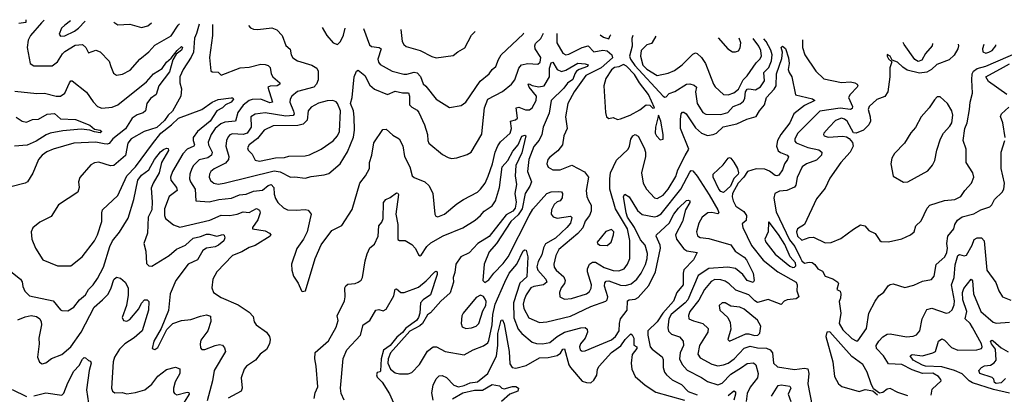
# Model space of a CAD drawing. Extents: x 1552033 to 1694788, y 811965 to 917215.
# Tile 611 of 632: x 1670498 to 1677180, y 912204 to 914743. Entities that reach past the tile are written whole.
import ezdxf

# ---------------------------------------------------------------- set-up
doc = ezdxf.new("R2010")
doc.units = 0

msp = doc.modelspace()

# ---------------------------------------------------------------- linework, layer by layer
at = {"layer": '0CON20XD'}
for points in [[(1670539.5, 914742.8), (1670538.9, 914725), (1670493.2, 914716.8)], [(1670664, 914739.6), (1670647.2, 914722.7), (1670571.5, 914635), (1670556, 914604), (1670548.7, 914555), (1670570, 914445), (1670595, 914430.5), (1670719.1, 914430.9), (1670755, 914457.5), (1670788.3, 914511.7), (1670805, 914528.1), (1670875, 914570.9), (1670925, 914575.6), (1670946.2, 914555), (1670965, 914517.5), (1671015, 914536), (1671045, 914524), (1671105, 914461.2), (1671117.1, 914425), (1671135, 914380), (1671155, 914367.5), (1671195, 914373.3), (1671248.2, 914401.8), (1671314.2, 914475.8), (1671375.3, 914524.7), (1671415, 914570), (1671525, 914633.5), (1671573.4, 914706.6), (1671581.8, 914715.7)], [(1670843, 914734.9), (1670803.6, 914705), (1670782.9, 914685), (1670766.9, 914645), (1670775, 914630.6), (1670805, 914632.5), (1670870.9, 914665), (1670898.2, 914685), (1670942, 914732.3)], [(1671136.4, 914727.3), (1671165, 914708.6), (1671245, 914713.3), (1671325, 914690), (1671368.1, 914701.9), (1671393.1, 914720.6)], [(1671715.7, 914712.2), (1671698.6, 914648.6), (1671685, 914616.7), (1671676.8, 914523.2), (1671661.4, 914488.6), (1671606.8, 914405), (1671584.7, 914355), (1671585.3, 914315.3), (1671596, 914275), (1671591.2, 914225), (1671535, 914123.8), (1671505, 914095.4), (1671480.5, 914059.5), (1671428.8, 914011.2), (1671343.9, 913986.1), (1671253.8, 913935), (1671232.5, 913905), (1671216.7, 913823.3), (1671135.9, 913754.1), (1671115, 913752.2), (1671035, 913778.1), (1671005, 913773.1), (1670981.4, 913758.6), (1670905.8, 913674.2), (1670898, 913645), (1670902, 913605), (1670892, 913575), (1670762.1, 913487.9), (1670711.5, 913408.5), (1670635, 913370.6), (1670587.6, 913332.4), (1670575.8, 913305), (1670580, 913255), (1670604.4, 913195), (1670655, 913115.8), (1670755, 913075.5), (1670846.2, 913075), (1670921.4, 913135), (1671005, 913243.1), (1671026.1, 913285), (1671056.4, 913375), (1671055.5, 913435), (1671060.6, 913455), (1671165, 913550.6), (1671225.9, 913685), (1671284.6, 913745), (1671399.3, 913900.7), (1671455, 913974.5), (1671528.8, 914031.2), (1671575, 914075.5), (1671735, 914134.7), (1671805, 914184.7), (1671845, 914202.4), (1671934.3, 914214.3), (1671945, 914213.8), (1671950, 914205), (1671934.2, 914185), (1671894.3, 914165.7), (1671875, 914144.6), (1671835, 914126), (1671791.5, 914055), (1671704.7, 913985), (1671675.9, 913945), (1671674.2, 913925), (1671683.9, 913895), (1671680, 913885), (1671633.8, 913866.2), (1671605, 913832.9), (1671535.2, 913714.8), (1671520.4, 913675), (1671524, 913655), (1671563.2, 913605), (1671567.1, 913585), (1671512.1, 913545), (1671481.8, 913461.8), (1671480, 913415), (1671486.5, 913395), (1671542.6, 913352.6), (1671585, 913337.9), (1671788.8, 913385), (1671865, 913417.7), (1671925, 913416.5), (1671974.8, 913425.2), (1672015, 913440.3), (1672055, 913436.8), (1672105, 913462.9), (1672125, 913451.2), (1672129.1, 913435), (1672114, 913386), (1672077.8, 913335), (1672078, 913325), (1672165, 913312.5), (1672194.4, 913295), (1672201.4, 913285), (1672197.5, 913275), (1672095, 913212.7), (1672055, 913199.6), (1672005, 913170.4), (1671943.3, 913145), (1671836, 913035), (1671808, 912985), (1671802.5, 912925), (1671814, 912895), (1671865, 912860.6), (1671980, 912810), (1672055, 912760), (1672081.5, 912731.5), (1672090, 912695), (1672101.9, 912675), (1672172.5, 912625), (1672193.1, 912595), (1672198.9, 912575), (1672192.2, 912545), (1672172.8, 912507.2), (1672130, 912475), (1672097.5, 912435), (1672036.2, 912393.8), (1672022.2, 912375), (1672001.8, 912315), (1672006.7, 912245), (1672001.4, 912225), (1671911.9, 912178.1)], [(1671807.5, 914709.8), (1671805.8, 914705), (1671806.5, 914635), (1671786.1, 914486.1), (1671795, 914396.7), (1671805, 914390.6), (1671845, 914388), (1671865, 914366.2), (1671995, 914416.5), (1672055, 914420.9), (1672135, 914442), (1672165, 914440), (1672185, 914431.8), (1672198.1, 914418.1), (1672204.5, 914375), (1672215.5, 914355), (1672264.2, 914315), (1672264.2, 914305), (1672246.2, 914295), (1672197.3, 914292.7), (1672182.9, 914285), (1672214.5, 914185), (1672195, 914179.1), (1672135, 914204.1), (1672075, 914201.4), (1672055, 914194.2), (1672015, 914163.1), (1671977.8, 914115), (1671962.9, 914055), (1671890.5, 914049.5), (1671863.6, 914036.4), (1671824.7, 914005), (1671796.8, 913965), (1671778, 913912), (1671778.6, 913895), (1671803.2, 913845), (1671799.7, 913825), (1671775, 913806.5), (1671715, 913792.2), (1671678.2, 913755), (1671666.6, 913735), (1671652.9, 913695), (1671651.3, 913665), (1671656.7, 913645), (1671689.3, 913595), (1671692.5, 913515), (1671785, 913508.6), (1671850, 913525), (1671935, 913532.6), (1671990.8, 913555), (1672035, 913560), (1672085, 913580), (1672145, 913587.4), (1672185, 913619.8), (1672205, 913625.6), (1672223.1, 913605), (1672225, 913560), (1672235, 913530.8), (1672250.6, 913505), (1672287.4, 913467.4), (1672315, 913454.4), (1672375, 913451.4), (1672435, 913457.1), (1672455, 913451.2), (1672476.7, 913425), (1672466.7, 913386.7), (1672450, 913305), (1672424.1, 913255.9), (1672378.3, 913191.7), (1672342, 913085), (1672344, 913045), (1672355.8, 913005.8), (1672387.7, 912957.7), (1672410, 912905), (1672415, 912900), (1672437.5, 912905), (1672502.2, 913125), (1672543.8, 913216.2), (1672616.1, 913313.9), (1672685, 913348.8), (1672755, 913456.7), (1672806, 913635), (1672845.8, 913684.2), (1672872, 913735), (1672872.5, 913775), (1672888.6, 913825), (1672900.8, 913909.2), (1672962.1, 913997.9), (1672985, 914000), (1673030.9, 913960.9), (1673072.9, 913935), (1673097.3, 913887.3), (1673109.6, 913815), (1673144.6, 913745), (1673161.9, 913685), (1673175, 913674.4), (1673248, 913645), (1673276.7, 913616.7), (1673301.5, 913565), (1673314.3, 913424.3), (1673321.5, 913411.5), (1673335, 913407.1), (1673382, 913425), (1673465.5, 913494.5), (1673510, 913525), (1673604.3, 913575), (1673625.4, 913595), (1673656.2, 913635), (1673677.8, 913682.2), (1673706.7, 913765), (1673724.4, 913844.4), (1673742.7, 913887.3), (1673760.5, 913915), (1673825.9, 913975), (1673834.7, 914005), (1673828.6, 914055), (1673863.4, 914063.4), (1673875.3, 914075), (1673867.5, 914145), (1673885, 914149.2), (1673931.3, 914131.3), (1673957.5, 914132.5), (1673974.8, 914145.2), (1674003.9, 914195), (1674004.3, 914225), (1673955.3, 914285), (1673948.1, 914305), (1673955, 914309.2), (1673976.4, 914296.4), (1674021.3, 914288.7), (1674056.2, 914295), (1674092.6, 914355), (1674094.2, 914415), (1674105, 914450), (1674115, 914455.6), (1674145, 914405.3), (1674175, 914391.8), (1674205, 914400.5), (1674285, 914447.7), (1674335, 914444.2), (1674356.8, 914436.8), (1674352.3, 914425), (1674295, 914405.6), (1674276.6, 914393.4), (1674264.4, 914375.6), (1674252.5, 914337.5), (1674215, 914311.8), (1674191.8, 914278.2), (1674104.6, 914195), (1674091.3, 914108.7), (1674050.2, 914015), (1674040.3, 913965), (1674022.9, 913927.1), (1673986.3, 913883.7), (1673952.7, 913795), (1673943.8, 913715), (1673970.9, 913645), (1673959.2, 913615), (1673927.2, 913565), (1673908.7, 913461.3), (1673880.7, 913419.3), (1673831.4, 913375), (1673733.3, 913226.7), (1673685, 913168.9), (1673650, 913085), (1673640, 912975), (1673655, 912962.5), (1673681.2, 912978.8), (1673715, 913024.2), (1673779.9, 913090.1), (1673811.9, 913135), (1673955, 913415.5), (1673980.1, 913459.9), (1674075, 913564.1), (1674105, 913577.3), (1674155, 913579.5), (1674175.3, 913575.3), (1674182.2, 913565), (1674178.5, 913535), (1674165.3, 913514.7), (1674145, 913507.8), (1674125, 913490.7), (1674106.2, 913455), (1674104.1, 913424.1), (1674117.6, 913407.6), (1674145, 913396.8), (1674235, 913410.5), (1674245, 913402.5), (1674235.4, 913365), (1674210.3, 913335), (1674135, 913263.2), (1674066.9, 913223.1), (1674052.7, 913197.3), (1674041.5, 913148.5), (1674015.7, 913105), (1674008.2, 913068.2), (1674013.8, 913045), (1674067.6, 912985), (1674075.3, 912965), (1674053.1, 912946.9), (1673987.1, 912935), (1673967.7, 912925), (1673935, 912878.9), (1673920.5, 912845), (1673915.6, 912815), (1673920, 912785), (1673953.3, 912723.3), (1674025, 912690.3), (1674074.7, 912695.3), (1674235, 912734.7), (1674375, 912798.8), (1674474.6, 912835.4), (1674484.6, 912845.4), (1674488.9, 912865), (1674467.4, 912937.4), (1674469.5, 912960.5), (1674478.8, 912971.2), (1674495, 912972.6), (1674575, 912943), (1674609.3, 912940.7), (1674647.6, 912952.4), (1674686.7, 912985), (1674716.5, 913025), (1674745.2, 913084.8), (1674756.8, 913125), (1674757.9, 913157.9), (1674741.8, 913215), (1674711.2, 913251.2), (1674670.9, 913335), (1674623.5, 913405), (1674613.1, 913435), (1674594.5, 913545), (1674605, 913560), (1674635, 913541.9), (1674690.1, 913450.1), (1674721.6, 913421.6), (1674805, 913407.4), (1674825, 913410.7), (1674851.9, 913428.1), (1674984.9, 913595.1), (1675045, 913710), (1675055, 913720.4), (1675065, 913718.3), (1675095, 913683.5), (1675176.4, 913555), (1675235.5, 913455), (1675241.4, 913435), (1675235, 913427.8), (1675195, 913436.4), (1675168, 913435), (1675128.5, 913405), (1675107.9, 913365), (1675091.5, 913305), (1675097.9, 913277.9), (1675115, 913267.7), (1675175, 913258.9), (1675325, 913217.3), (1675354.4, 913174.4), (1675415, 913132.5), (1675429.8, 913115), (1675475.3, 913024.7), (1675482.5, 912975), (1675475, 912962.5), (1675435, 912974.7), (1675406.5, 913016.5), (1675355, 913056.2), (1675304.7, 913065.3), (1675175, 913057.6), (1675101.4, 913008.6), (1675031.7, 912845), (1675015, 912824.8), (1674918.3, 912745), (1674903.8, 912715), (1674896, 912655), (1674901.2, 912631.2), (1674921.8, 912611.8), (1674975, 912594.6), (1675001.5, 912565), (1675002.8, 912535), (1674980.2, 912485), (1674976.6, 912445), (1674994.7, 912405), (1675028.4, 912368.4), (1675125, 912318.2), (1675165, 912290.7), (1675235, 912267.6), (1675265, 912279.1), (1675325, 912341.6), (1675396.1, 912385), (1675435, 912412.5), (1675478.3, 912418.3), (1675493.4, 912403.4), (1675508.7, 912345), (1675505, 912315.8), (1675455, 912252.9), (1675435, 912209.2), (1675428.9, 912155)], [(1672051.2, 914703.5), (1672065, 914686.7), (1672085, 914678), (1672115, 914675.8), (1672208.7, 914688.7), (1672244, 914675), (1672280, 914635), (1672305, 914567.5), (1672334.2, 914544.2), (1672340, 914505), (1672350.6, 914485), (1672384.3, 914465), (1672481.2, 914435), (1672514.6, 914414.6), (1672523, 914393), (1672523.8, 914336.2), (1672513.3, 914306.7), (1672494.2, 914285), (1672384.4, 914255.6), (1672343.8, 914225), (1672333.1, 914205), (1672332, 914185), (1672357.2, 914122.8), (1672360, 914105), (1672355, 914094.6), (1672305, 914089.5), (1672165, 914110.8), (1672095, 914102.5), (1672065.8, 914084.2), (1672068, 914015), (1672041.1, 913975), (1672015, 913964.8), (1671941.7, 913968.3), (1671925, 913962), (1671911.7, 913948.3), (1671901.6, 913925), (1671897.2, 913885), (1671917.5, 913815), (1671916.1, 913795), (1671895, 913769.7), (1671817.5, 913732.5), (1671795.3, 913714.7), (1671785.5, 913695), (1671784.6, 913675), (1671793.8, 913653.8), (1671815, 913634.6), (1671845, 913629.1), (1671885, 913634.8), (1672225, 913719.3), (1672265, 913711.9), (1672335, 913675.4), (1672365, 913678.2), (1672435, 913668.5), (1672475, 913681.2), (1672565, 913691.2), (1672595, 913700.5), (1672673.1, 913766.9), (1672723.3, 913846.7), (1672763, 913947), (1672770, 913995), (1672768.1, 914081.9), (1672764.1, 914125), (1672742.5, 914175), (1672753.3, 914215), (1672768.8, 914355), (1672784.3, 914395), (1672795, 914400), (1672840.4, 914365), (1672875, 914299.6), (1672905, 914272.5), (1672995, 914235.4), (1673045, 914258.8), (1673095, 914248.1), (1673137.1, 914247.1), (1673143.1, 914225), (1673142.7, 914165), (1673159.1, 914149.1), (1673195, 914130), (1673207.5, 914115), (1673245, 914030), (1673265.6, 913965), (1673266.9, 913925), (1673275, 913906.2), (1673368.3, 913828.3), (1673405, 913809.2), (1673427.3, 913802.7), (1673465, 913805.8), (1673535, 913828.6), (1673562, 913845), (1673635, 913966), (1673639.1, 914015), (1673652.6, 914145), (1673675.3, 914204.7), (1673775, 914256.2), (1673835, 914305.5), (1673857.8, 914335), (1673886.3, 914413.7), (1673903.7, 914436.4), (1673946.4, 914446.4), (1674015, 914441.2), (1674030.7, 914455), (1674035, 914485.7), (1673997.1, 914545), (1673993.8, 914565), (1673999.2, 914580.8), (1674034.5, 914615.5), (1674052.9, 914651.4)], [(1672551, 914690.5), (1672582.5, 914635), (1672626.2, 914585), (1672655, 914575.8), (1672675, 914596), (1672695, 914637.5), (1672707.1, 914686.4)], [(1672831.4, 914683.2), (1672872.4, 914572.4), (1672885, 914561.8), (1672936.7, 914555), (1672950.5, 914545), (1672929.2, 914475), (1672933.5, 914455), (1672945, 914440), (1673025, 914393.5), (1673104, 914374), (1673125, 914373.9), (1673175, 914387.6), (1673195, 914382.9), (1673218.5, 914358.5), (1673235, 914308.1), (1673255, 914292.2), (1673324.3, 914205), (1673415, 914148), (1673495, 914162.5), (1673525, 914184.3), (1673623.4, 914326.6), (1673682.9, 914375), (1673704.6, 914405.4), (1673728.6, 914425), (1673747.8, 914472.2), (1673765.5, 914505), (1673915, 914644.4), (1673920.3, 914654.8)], [(1673085.3, 914676.6), (1673093.6, 914595), (1673104.7, 914574.7), (1673121.7, 914561.7), (1673214.7, 914534.7), (1673295, 914493.3), (1673325, 914485.5), (1673440.5, 914499.5), (1673471.2, 914525), (1673518.3, 914551.7), (1673565, 914638.8), (1673588.8, 914663.5)], [(1674142.5, 914649.1), (1674144.1, 914585), (1674185, 914515.5), (1674205, 914505.6), (1674225, 914509.1), (1674314.6, 914554.6), (1674355, 914566.2), (1674395, 914526), (1674454.5, 914535.5), (1674485, 914531.5), (1674515.9, 914505), (1674520.1, 914485), (1674445, 914416.4), (1674340.8, 914365), (1674261.1, 914255), (1674217.3, 914175), (1674202, 914085), (1674214, 914005), (1674190.4, 913955), (1674181.1, 913895), (1674150.5, 913855), (1674095, 913812.2), (1674082.9, 913795), (1674074.6, 913765), (1674085, 913744.5), (1674115, 913725.3), (1674165, 913725.9), (1674245, 913756.7), (1674331.5, 913711.5), (1674358.6, 913675), (1674342.5, 913585), (1674347.5, 913545), (1674358.5, 913518.5), (1674376.2, 913485), (1674375.3, 913445), (1674364.4, 913415.6), (1674335, 913377.1), (1674318.5, 913331.5), (1674285, 913294.2), (1674155.9, 913185), (1674135.3, 913145), (1674121.8, 913085), (1674126, 913065), (1674138.8, 913045), (1674190.2, 913000.2), (1674199.5, 912975), (1674195.2, 912954.8), (1674172.5, 912925), (1674160.6, 912895), (1674163.3, 912865), (1674195, 912849.5), (1674242.3, 912852.3), (1674345, 912886), (1674365, 912901.5), (1674376.8, 912923.2), (1674378.9, 912945), (1674351.2, 913035), (1674350.3, 913055), (1674363.9, 913085), (1674385, 913098.8), (1674405, 913099.7), (1674464.2, 913064.2), (1674525, 913042.2), (1674565, 913039.7), (1674600, 913055), (1674623.8, 913085), (1674637.7, 913125), (1674637.5, 913247.5), (1674622.7, 913325), (1674541, 913461), (1674503.8, 913595), (1674502.2, 913665), (1674508.2, 913705), (1674549.2, 913790.8), (1674626.9, 913865), (1674636.5, 913885), (1674645, 913932.5), (1674657.8, 913955), (1674675, 913965.6), (1674695, 913953.3), (1674736.5, 913875), (1674744, 913845), (1674745.2, 913814.8), (1674718.8, 913705), (1674728.1, 913635), (1674750.8, 913595), (1674805, 913536.7), (1674825, 913530), (1674865, 913553.5), (1674897.8, 913595), (1674950.7, 913679.3), (1674965, 913725.5), (1675015, 913823.5), (1675039.2, 913865), (1674982.2, 914005), (1674982.8, 914067.2), (1674988, 914105), (1674995, 914116.7), (1675005, 914116.7), (1675020, 914105), (1675085, 914009.3), (1675125, 913974.1), (1675165, 913959.1), (1675204.2, 913965), (1675225.7, 913975), (1675272.8, 914017.3), (1675365, 914037.3), (1675431.5, 914068.5), (1675495, 914086.2), (1675517.7, 914125), (1675553.1, 914165), (1675566.5, 914215), (1675619, 914271), (1675631.4, 914295), (1675634.8, 914375), (1675669.5, 914480.5), (1675673.6, 914523.6), (1675666.1, 914553.9), (1675675, 914563.8), (1675695, 914546.7), (1675715, 914484), (1675720.7, 914445), (1675712.5, 914405), (1675720.5, 914385), (1675737, 914355), (1675763.9, 914233.9), (1675877.7, 914207.7), (1675893.8, 914195), (1675825, 914160.8), (1675752.5, 914105), (1675725.4, 914045), (1675663.2, 913965), (1675639.7, 913925), (1675634, 913886), (1675644.8, 913854.8), (1675661.9, 913841.9), (1675705.7, 913825), (1675714.4, 913814.4), (1675709.6, 913795), (1675687.6, 913765), (1675675.3, 913725), (1675650.4, 913689.6), (1675636.4, 913683.6), (1675625, 913687.7), (1675586.6, 913716.6), (1675555, 913730.7), (1675495, 913733.2), (1675436.5, 913713.5), (1675412.7, 913675), (1675374.4, 913635), (1675335.2, 913565), (1675332.6, 913542.6), (1675338.7, 913515), (1675358.5, 913478.5), (1675412.7, 913442.7), (1675431.2, 913415), (1675427, 913383), (1675401.1, 913358.9), (1675404.7, 913335), (1675465, 913212.4), (1675542.5, 913112.5), (1675643.8, 913033.8), (1675767.9, 912965), (1675774.6, 912945), (1675771.2, 912905), (1675784.4, 912865), (1675768, 912852), (1675706.1, 912843.9), (1675686.2, 912835), (1675665, 912813.3), (1675577.2, 912847.2), (1675505, 912826.8), (1675487.1, 912837.1), (1675445, 912878.8), (1675359, 912909), (1675313.1, 912953.1), (1675285, 912971.4), (1675255, 912980.4), (1675215, 912981), (1675190.9, 912969.1), (1675145, 912915.4), (1675107.6, 912842.4), (1675046.1, 912765), (1675037.2, 912737.2), (1675039.5, 912715), (1675071.5, 912701.5), (1675134, 912684), (1675170.6, 912650.6), (1675168.5, 912625), (1675111.3, 912535), (1675100.8, 912475), (1675115, 912451.8), (1675195, 912408.5), (1675235, 912397.5), (1675275, 912402.7), (1675305, 912415.8), (1675345.8, 912445), (1675415, 912517.2), (1675455, 912531), (1675505, 912518.8), (1675565, 912517.2), (1675591.5, 912505), (1675606.3, 912485), (1675614.3, 912414.3), (1675641.1, 912391.1), (1675755, 912373.2), (1675825, 912381.2), (1675845.8, 912375.8), (1675854, 912345), (1675845.4, 912275), (1675875, 912122.5)], [(1674436.2, 914641.4), (1674460, 914625), (1674495, 914613.3), (1674505.6, 914635), (1674510.5, 914639.5)], [(1674658.7, 914635.6), (1674653, 914615), (1674653.7, 914563.7), (1674637.1, 914495), (1674643.2, 914475), (1674672, 914432), (1674865, 914224.2), (1674875, 914217.5), (1674885, 914220), (1674905, 914242), (1674944.3, 914255.7), (1675024.1, 914305.9), (1675045, 914307.6), (1675075, 914299.9), (1675090.2, 914285), (1675084.8, 914255), (1675095.3, 914175), (1675135, 914112.9), (1675155, 914102.8), (1675255, 914101.4), (1675304.3, 914115), (1675339.3, 914155), (1675386.7, 914173.3), (1675410.1, 914189.9), (1675419.2, 914210.8), (1675423.2, 914255), (1675435, 914271.2), (1675445, 914274.9), (1675491.3, 914268.7), (1675525, 914287.1), (1675552, 914328), (1675548.3, 914385), (1675581.7, 914418.3), (1675599.7, 914465), (1675604.8, 914505), (1675595, 914535.4), (1675563.8, 914595), (1675547.8, 914612.5)], [(1674815.2, 914631.6), (1674791.1, 914588.9), (1674785, 914581.4), (1674755, 914572), (1674716, 914535), (1674710.8, 914495), (1674727.5, 914435), (1674755, 914408.6), (1674825, 914364.6), (1674898.6, 914381.4), (1674940.8, 914399.1), (1674993.7, 914436.3), (1675065, 914510), (1675085, 914517.8), (1675095, 914514.4), (1675125, 914486.9), (1675152.9, 914445), (1675205.7, 914305.7), (1675218.3, 914288.3), (1675275, 914235.7), (1675305, 914234.5), (1675343.4, 914246.6), (1675375, 914273.1), (1675408, 914335), (1675435, 914363.5), (1675495, 914449.6), (1675521.2, 914475), (1675531.1, 914495), (1675528.6, 914535), (1675515, 914563.8), (1675474.7, 914614.4)], [(1675237.9, 914620.6), (1675302.5, 914545), (1675334.5, 914524.5), (1675355, 914524.2), (1675375, 914532), (1675388.3, 914551.7), (1675391.5, 914585), (1675379.4, 914616.9)], [(1675809.5, 914605.7), (1675809.4, 914555), (1675827.1, 914505), (1675900, 914395), (1675955, 914342), (1676075, 914317.3), (1676135, 914322.5), (1676165.5, 914315.5), (1676181.2, 914305), (1676185.7, 914295), (1676181.4, 914285), (1676132.9, 914235), (1676123.4, 914215), (1676148.9, 914155), (1676148.1, 914141.9), (1676135.8, 914134.2), (1676065, 914143.6), (1675927.5, 914122.5), (1675779.7, 913975), (1675758.1, 913935), (1675759.4, 913919.4), (1675768, 913908), (1675847.5, 913877.5), (1675922, 913862), (1675940.5, 913845), (1675939.2, 913825), (1675905, 913790.2), (1675836.7, 913765), (1675808.5, 913745), (1675775, 913672.5), (1675765, 913621.2), (1675755, 913607.8), (1675705, 913585.8), (1675655, 913580.5), (1675622.5, 913565), (1675616, 913534), (1675631.4, 913441.4), (1675721.5, 913251.5), (1675757.3, 913205), (1675796.6, 913126.6), (1675805, 913108.6), (1675825, 913091.9), (1675855, 913099.2), (1675877, 913097), (1675895, 913083.3), (1675915, 913053.3), (1675945, 913037.5), (1675965, 913004), (1676016.6, 912986.6), (1676051.2, 912965), (1676053.8, 912955), (1676042.5, 912915), (1676065, 912902.5), (1676070, 912885), (1676068.1, 912855), (1676058.1, 912831.9), (1676069.4, 912755), (1676059.5, 912685), (1676085, 912641.3), (1676145, 912581.6), (1676175, 912565.4), (1676185, 912565.6), (1676245, 912650), (1676260.8, 912755), (1676303.6, 912835), (1676329.3, 912870.7), (1676363, 912897), (1676391.1, 912938.9), (1676405, 912949.2), (1676425, 912952.9), (1676505, 912927.5), (1676565, 912943.3), (1676625, 912971.5), (1676685, 912981.4), (1676703.1, 913005), (1676717.3, 913082.7), (1676755, 913118.1), (1676776.2, 913135), (1676790.3, 913165), (1676794.7, 913195), (1676789.2, 913225), (1676796, 913275), (1676837.1, 913325), (1676843.5, 913355), (1676862.5, 913385), (1676894.1, 913405.9), (1676972.7, 913427.3), (1677020, 913455), (1677081.2, 913475), (1677095, 913488.8), (1677113.1, 913525), (1677164.4, 913575), (1677177.1, 913595), (1677180, 913635), (1677158.2, 913735), (1677157.5, 913845), (1677184.2, 913925)], [(1670465, 914258.8), (1670615, 914242), (1670665.9, 914244.1), (1670745.5, 914225.5), (1670775, 914225.4), (1670805, 914245.5), (1670835, 914315.8), (1670845, 914329.4), (1670855, 914328.9), (1670951.1, 914251.1), (1670996.6, 914186.6), (1671025, 914154.4), (1671055, 914143.5), (1671125, 914149.2), (1671165, 914165.5), (1671358.7, 914321.3), (1671405, 914376.4), (1671465, 914412.7), (1671494.8, 914455.2), (1671526.9, 914483.1), (1671567.5, 914535), (1671595, 914561.1), (1671601.9, 914555), (1671595, 914535.7), (1671560.2, 914509.8), (1671538.4, 914471.6), (1671515, 914390), (1671442.9, 914295), (1671423.4, 914236.6), (1671385, 914207.9), (1671361.2, 914175), (1671352.3, 914125), (1671335, 914111.7), (1671295, 914098.9), (1671261.3, 914075), (1671217.1, 914002.9), (1671129.5, 913935), (1671105.4, 913904.6), (1671090.9, 913899.1), (1671072.2, 913902.2), (1671015, 913914), (1670864.8, 913905.2), (1670725, 913866.1), (1670681.9, 913848.1), (1670651.1, 913825), (1670625.6, 913795), (1670587.9, 913702.1), (1670552, 913645), (1670534.5, 913635.5), (1670438.8, 913611.2)], [(1676867.5, 914578.2), (1676869.7, 914565), (1676864.6, 914545), (1676838.5, 914501.5), (1676805, 914471.8), (1676721.2, 914438.8), (1676684.8, 914405.2), (1676653.4, 914386.6), (1676605, 914380), (1676521.4, 914401.4), (1676490.4, 914420.4), (1676455, 914454.2), (1676418.3, 914468.3), (1676405, 914496.2), (1676383.8, 914506.2), (1676383.8, 914495), (1676395, 914477.5), (1676417.5, 914457.5), (1676403.1, 914416.9), (1676403.9, 914356.1), (1676388.9, 914255), (1676368.5, 914221.5), (1676315, 914202.9), (1676263.3, 914155), (1676255.5, 914134.5), (1676270, 914085), (1676271.8, 914055), (1676259.7, 914030.3), (1676225.3, 913994.7), (1676175, 913972.9), (1676157, 913977), (1676112.9, 914055), (1676095, 914069.3), (1676075, 914075.3), (1676035, 914059.2), (1675991.8, 914015), (1675955.8, 913975), (1675952.9, 913965), (1675958, 913955), (1675985, 913947.3), (1676085, 913952.9), (1676108.3, 913948.3), (1676127.3, 913937.3), (1676149.8, 913909.8), (1676153.3, 913885), (1676134.5, 913845.5), (1676071.2, 913775), (1675995, 913668), (1675965, 913600), (1675905, 913528.8), (1675822.9, 913355), (1675776.7, 913325), (1675770, 913305), (1675777.2, 913275), (1675805, 913248.2), (1675855, 913265.8), (1675885, 913269.6), (1675965, 913230), (1676005, 913232.2), (1676070.9, 913259.1), (1676156.4, 913323.6), (1676205, 913352.5), (1676233.3, 913345), (1676260, 913315), (1676304.3, 913294.3), (1676335, 913245.8), (1676345, 913239.4), (1676395, 913238.5), (1676485, 913256.7), (1676543.8, 913285), (1676568.6, 913305), (1676580, 913345), (1676615, 913380.8), (1676655.3, 913464.7), (1676673.9, 913486.1), (1676775, 913518.2), (1676845, 913525.3), (1676884.5, 913545), (1676911.3, 913585), (1676958.2, 913635), (1676972.5, 913675), (1676966.9, 913705), (1676921.4, 913775), (1676921.1, 913865), (1676901.1, 913925), (1676912.9, 914005), (1676928, 914045), (1676944.7, 914135), (1676948.9, 914185), (1676964.6, 914244.6), (1676958.4, 914335), (1676961.9, 914375), (1676970.3, 914395), (1676995, 914411.9), (1677055, 914427), (1677289.6, 914530.4)], [(1676692.3, 914582.7), (1676690.4, 914565), (1676645.7, 914514.3), (1676621.1, 914468.9), (1676595, 914459), (1676573.3, 914473.4), (1676501.3, 914575), (1676494.1, 914587.9)], [(1677040.1, 914573.7), (1677031.1, 914545), (1677034.3, 914525), (1677055, 914515.6), (1677075, 914521.8), (1677096.9, 914535), (1677122, 914565), (1677121.3, 914571.6)], [(1674555, 914065.8), (1674575, 914071.1), (1674640.8, 914095), (1674707.5, 914132.5), (1674750, 914165), (1674773.7, 914163.7), (1674795, 914144.2), (1674805.5, 914144.5), (1674765, 914236.7), (1674704.9, 914315), (1674671, 914371), (1674615, 914429), (1674595, 914438.6), (1674565, 914424.5), (1674535, 914419.6), (1674515, 914402.5), (1674476, 914345), (1674462.5, 914295), (1674474.3, 914114.3), (1674481.2, 914085), (1674495, 914073.8), (1674525, 914080), (1674555, 914065.8)], [(1677196.9, 914235), (1677072.7, 914325), (1677054.7, 914355), (1677175, 914421.9), (1677215, 914444.9)], [(1672125, 913784.8), (1672235, 913806.7), (1672295, 913808.9), (1672325, 913818.7), (1672435, 913821.1), (1672465, 913827.7), (1672543.9, 913866.1), (1672625, 913920.8), (1672654.1, 913955), (1672667.4, 913985), (1672674, 914125), (1672655, 914175.7), (1672645, 914186.5), (1672624.2, 914194.2), (1672585, 914193.5), (1672525, 914177.8), (1672475, 914150.4), (1672456.4, 914125), (1672448, 914062), (1672422.7, 914035), (1672385, 914025.8), (1672217.2, 914022.8), (1672156.6, 913993.4), (1672112.1, 913937.9), (1672056.4, 913895), (1672043.6, 913875), (1672048.9, 913858.9), (1672075, 913831.4), (1672095, 913790), (1672125, 913784.8)], [(1676495, 913642.5), (1676525, 913644), (1676660.9, 913719.1), (1676693, 913757), (1676708.6, 913788.6), (1676721.2, 913858.8), (1676746.4, 913935), (1676767.9, 913975), (1676809.6, 914020.4), (1676822.9, 914045), (1676830.8, 914095), (1676824.7, 914124.7), (1676794, 914175), (1676745, 914220), (1676725, 914220), (1676705, 914198.8), (1676670.6, 914145), (1676615, 914083.8), (1676577.6, 914012.4), (1676545, 913976.2), (1676502, 913905), (1676435, 913836), (1676416.9, 913805), (1676408.9, 913765), (1676425, 913682.5), (1676495, 913642.5)], [(1677185.6, 913945), (1677170, 914045), (1677153.2, 914086.8), (1677160.8, 914105), (1677209.5, 914150.5)], [(1670475, 914082.3), (1670515.7, 914055), (1670545, 914048), (1670585, 914065.4), (1670625, 914069.2), (1670685, 914102.8), (1670735, 914107.5), (1670775, 914070), (1670876, 914066), (1670975, 914027.2), (1671005, 914000.5), (1671045, 913994.4), (1671054.4, 913985), (1671045, 913976.7), (1671005, 913982), (1670974.1, 913994.1), (1670915, 914000.3), (1670790.6, 913989.4), (1670705.6, 913974.4), (1670677.1, 913962.9), (1670610.9, 913919.1), (1670548.1, 913891.9), (1670463.3, 913885)], [(1674845, 913928), (1674865, 913932.5), (1674865.6, 913964.4), (1674848.1, 914055), (1674833.6, 914096.4), (1674813.1, 914015), (1674811.1, 913975), (1674818.6, 913955), (1674845, 913928)], [(1672495.6, 912175), (1672502.2, 912215), (1672521.9, 912255), (1672511.1, 912395), (1672500, 912445), (1672502.7, 912487.3), (1672592.8, 912567.2), (1672645, 912658.8), (1672658.9, 912705), (1672653.1, 912735), (1672702.9, 912837.1), (1672707.5, 912865), (1672704.4, 912925), (1672710.3, 912939.7), (1672725, 912950.8), (1672774.2, 912955.8), (1672795, 912964), (1672815, 912978), (1672824.3, 912995), (1672841.7, 913108.3), (1672855, 913156.2), (1672875, 913196.2), (1672905, 913222), (1672931.8, 913275), (1672935.7, 913345), (1672955, 913370.6), (1672963.7, 913395), (1672966.5, 913505), (1672982.5, 913525), (1673013.1, 913536.9), (1673055, 913568.6), (1673065, 913568), (1673068.8, 913558.8), (1673050.3, 913425), (1673064.1, 913355), (1673065, 913253.3), (1673075, 913246.7), (1673115, 913246.7), (1673158.8, 913218.8), (1673185, 913191.2), (1673205, 913150), (1673215, 913143.3), (1673223.6, 913146.4), (1673261.4, 913205), (1673288.5, 913231.5), (1673372.7, 913277.3), (1673505, 913331.6), (1673588.8, 913385), (1673626.2, 913415), (1673651.1, 913445), (1673705, 913481.1), (1673726, 913515), (1673753.9, 913606.1), (1673772.5, 913745), (1673810.9, 913789.1), (1673845, 913852.9), (1673881.6, 913895), (1673905, 913954.4), (1673925, 913961.1), (1673931.9, 913955), (1673905, 913841.2), (1673864.6, 913755), (1673860.5, 913685), (1673869.2, 913625), (1673858.5, 913565), (1673867.1, 913507.1), (1673859.7, 913465), (1673845, 913445.2), (1673799.7, 913420.2), (1673685, 913274.3), (1673607.1, 913225), (1673547.9, 913162.1), (1673492.8, 913135), (1673457.5, 913085), (1673451.2, 913028.8), (1673440.4, 912995), (1673441, 912965), (1673418.2, 912891.8), (1673355.3, 912834.7), (1673285, 912756.5), (1673265, 912742.7), (1673231.5, 912685), (1673212.7, 912667.3), (1673145, 912632.8), (1673013.9, 912485), (1672998.8, 912445), (1672997.3, 912415), (1673015, 912375.3), (1673045, 912348.6), (1673075, 912342.6), (1673135, 912343.1), (1673158.9, 912351.1), (1673212.3, 912405), (1673265, 912497.3), (1673305, 912526.2), (1673326.5, 912526.5), (1673385, 912494.1), (1673515, 912472.5), (1673575, 912506.4), (1673646.6, 912533.4), (1673675, 912553.3), (1673682, 912568), (1673704.6, 912675), (1673709.2, 912745), (1673725.6, 912815), (1673791.1, 912965), (1673819.8, 913025), (1673872.1, 913085), (1673915, 913175.6), (1673925, 913184), (1673935, 913181.2), (1673945.3, 913135.3), (1673939, 913001), (1673892.7, 912957.3), (1673849.2, 912825), (1673851.5, 912721.5), (1673880, 912645), (1673905.4, 912615), (1673976.7, 912556.7), (1674005, 912547.7), (1674045, 912545.4), (1674095, 912555.4), (1674145, 912595.3), (1674195, 912624.2), (1674305, 912655.4), (1674335, 912656.5), (1674350, 912645), (1674352.1, 912625), (1674335.4, 912585), (1674303.3, 912545), (1674297.7, 912525), (1674302.5, 912505), (1674315, 912496.9), (1674335, 912498.2), (1674405, 912528.2), (1674515, 912573.6), (1674542, 912595), (1674567.2, 912635), (1674568, 912685), (1674575.4, 912714.6), (1674620, 912775), (1674623.1, 912836.9), (1674635, 912843.8), (1674675, 912848.8), (1674695, 912860), (1674767.7, 912942.3), (1674813, 913035), (1674846.6, 913195), (1674844.7, 913215), (1674816.9, 913275), (1674820, 913285), (1674906.1, 913363.9), (1674936.2, 913423.8), (1674969.4, 913465), (1675023.3, 913516.7), (1675035, 913520), (1675045.6, 913515), (1675045.5, 913505), (1675016.8, 913453.2), (1674995, 913376.2), (1674948.6, 913285), (1674955.9, 913255), (1675005, 913188.9), (1675025, 913176), (1675095.5, 913164.5), (1675071.2, 913115), (1675005, 913048.6), (1674999.8, 913025), (1675000, 912945), (1674958, 912895), (1674934.9, 912835.1), (1674862, 912755), (1674823.6, 912695), (1674761.8, 912635), (1674760.8, 912605), (1674777.3, 912525), (1674789.1, 912509.1), (1674858.9, 912458.9), (1674865, 912440), (1674865.3, 912385), (1674874.7, 912354.7), (1674888.5, 912335), (1674925, 912303.1), (1674989.6, 912269.6), (1675035, 912224), (1675095, 912200.7)], [(1670425.7, 913045), (1670502.5, 912985), (1670515, 912966.7), (1670520, 912935), (1670533.6, 912903.6), (1670565, 912870.5), (1670725, 912836.7), (1670775, 912775.8), (1670785, 912772), (1670825, 912770.8), (1670865.4, 912794.6), (1670904.4, 912845), (1670945, 912878.6), (1670964.5, 912915), (1670996.9, 912945), (1671025, 912989.2), (1671065.8, 913065), (1671109.5, 913205), (1671127.9, 913245), (1671176.5, 913303.5), (1671235, 913398.5), (1671272.6, 913525), (1671298.8, 913655), (1671325, 913689.8), (1671375, 913726.1), (1671412.1, 913795), (1671453.6, 913846.4), (1671475, 913864), (1671495, 913871.1), (1671505, 913869.5), (1671507.5, 913857.5), (1671459.5, 913775), (1671445.5, 913704.5), (1671402.9, 913635), (1671389.9, 913600.1), (1671397.8, 913507.8), (1671393.9, 913455), (1671369.8, 913405), (1671364.4, 913295), (1671341.1, 913225), (1671353.1, 913173.1), (1671359.7, 913089.7), (1671375, 913073.8), (1671395, 913072.5), (1671511.5, 913145), (1671562, 913188), (1671624.4, 913215.6), (1671675, 913261.6), (1671725, 913272.4), (1671765, 913289), (1671785, 913290), (1671835, 913276.1), (1671876.1, 913286.1), (1671885, 913283.3), (1671890, 913265), (1671884.3, 913245), (1671847.1, 913215), (1671825, 913203.5), (1671765.6, 913194.4), (1671742, 913178), (1671705, 913114.4), (1671640.7, 913085), (1671558.5, 912975), (1671520, 912885), (1671507.4, 912772.6), (1671459.1, 912650.9), (1671408.9, 912565), (1671396.7, 912515), (1671415, 912508), (1671435, 912522), (1671497.6, 912642.4), (1671536.3, 912683.7), (1671595.2, 912704.8), (1671659.2, 912710.9), (1671724.4, 912734.4), (1671765, 912741.8), (1671792.5, 912732.5), (1671795, 912697.5), (1671774.7, 912635.3), (1671728.1, 912571.9), (1671722.1, 912545), (1671725, 912520), (1671735, 912508.6), (1671755, 912507.3), (1671825.3, 912534.7), (1671855, 912540.5), (1671875, 912537.5), (1671888.9, 912518.9), (1671894.4, 912495), (1671817.3, 912365), (1671806.2, 912295), (1671770.6, 912159.4)], [(1675275, 913572.3), (1675255, 913577.6), (1675243.6, 913593.6), (1675205.2, 913675), (1675203.7, 913695), (1675271.3, 913758.7), (1675305, 913804.2), (1675315, 913808), (1675325, 913804.5), (1675345, 913776.7), (1675368.1, 913735), (1675377, 913705), (1675374.3, 913695), (1675344.1, 913665.9), (1675321.4, 913615), (1675275, 913572.3)], [(1675745, 913063), (1675755, 913064.7), (1675764.7, 913075.3), (1675762.5, 913095), (1675726.2, 913135), (1675689.6, 913219.6), (1675647.3, 913287.3), (1675585, 913370.8), (1675580, 913370), (1675577.5, 913305), (1675554.6, 913255), (1675561.1, 913235), (1675624.2, 913154.2), (1675725, 913072.5), (1675745, 913063)], [(1674485, 913213.1), (1674510.8, 913235), (1674528.6, 913285), (1674530.8, 913305), (1674515, 913320), (1674475, 913308.1), (1674417.1, 913235), (1674419.2, 913225), (1674435.5, 913215.5), (1674485, 913213.1)], [(1676682.8, 912197.2), (1676690.2, 912239.8), (1676751.4, 912295), (1676750, 912305), (1676732.7, 912325), (1676695, 912348.3), (1676625, 912344.3), (1676555, 912369.1), (1676485, 912406.9), (1676395, 912410), (1676361.1, 912465), (1676311.8, 912515), (1676310.4, 912535), (1676328.2, 912565), (1676355, 912594.6), (1676385, 912612.3), (1676405, 912613.8), (1676515.9, 912594.1), (1676562, 912598), (1676582.8, 912607.2), (1676605.6, 912635), (1676623.2, 912715), (1676655, 912777.7), (1676687.6, 912787.6), (1676785, 912753.5), (1676805, 912758.9), (1676825, 912777.5), (1676839, 912811), (1676841.7, 912838.3), (1676820.9, 912945), (1676838.6, 912995), (1676847.4, 913082.6), (1676865, 913144.3), (1676875, 913151.1), (1676908, 913142), (1676922.5, 913147.5), (1676961.1, 913215), (1676975, 913254.3), (1676995, 913265.5), (1677025, 913264.5), (1677043.4, 913243.4), (1677060.8, 913045), (1677121.9, 912961.9), (1677142.5, 912905), (1677167.1, 912865), (1677225, 912842.9)], [(1670485, 912709.6), (1670535, 912729.7), (1670575, 912738), (1670611.5, 912731.5), (1670634.7, 912714.7), (1670644.6, 912695), (1670645.3, 912675.3), (1670627.6, 912585), (1670630.3, 912545), (1670619.4, 912455), (1670631.7, 912421.7), (1670650.7, 912410.7), (1670675, 912418), (1670715, 912445.6), (1670785, 912473.3), (1670845, 912525.4), (1670915, 912626.2), (1671003.8, 912795), (1671060.8, 912845), (1671098.3, 912881.7), (1671119.7, 912925), (1671137.3, 912982.7), (1671155, 912998.6), (1671181.8, 912991.8), (1671214.5, 912965), (1671234.7, 912925), (1671233.9, 912875), (1671222.4, 912805), (1671194.6, 912725), (1671202.5, 912705), (1671225, 912700), (1671245, 912710.9), (1671306, 912784), (1671325, 912822.2), (1671345, 912844.5), (1671363.8, 912843.8), (1671375, 912833.8), (1671371.6, 912775), (1671328.7, 912635), (1671275, 912587.6), (1671211.5, 912545), (1671175, 912509.4), (1671140.9, 912455), (1671131.8, 912425), (1671122.2, 912245), (1671128, 912225), (1671144.4, 912214.4), (1671194.6, 912215.4), (1671225, 912206.9), (1671285, 912216), (1671346.5, 912233.5), (1671395, 912272.1), (1671435, 912326.2), (1671495, 912371.1), (1671555, 912388.8), (1671585, 912376.7), (1671585.8, 912345), (1671552.4, 912287.6), (1671540.8, 912245), (1671541.7, 912221.7), (1671549.1, 912209.1), (1671565, 912201.2), (1671635, 912218.5), (1671646.5, 912216.5), (1671648.1, 912205), (1671535.3, 912025)], [(1672701.1, 912165), (1672680.2, 912210.2), (1672675.1, 912245), (1672693.9, 912446.1), (1672717.8, 912505), (1672811.9, 912605), (1672830, 912675), (1672875, 912703.6), (1672915, 912774), (1672935, 912779.2), (1672965, 912770), (1672985, 912780.8), (1673037.6, 912872.4), (1673045, 912917.5), (1673055, 912918.8), (1673084.6, 912894.6), (1673107, 912893), (1673205, 912931.2), (1673257.5, 912972.5), (1673315, 913034.5), (1673325, 913039.1), (1673330.6, 913035), (1673331.1, 913015), (1673285, 912879.2), (1673235, 912844.4), (1673219, 912825), (1673213.4, 912755), (1673204.8, 912725), (1673190.8, 912705), (1673118.5, 912651.5), (1673095, 912622.6), (1673058.1, 912591.9), (1673011.9, 912535), (1672967.9, 912502.1), (1672950.9, 912445), (1672947, 912363), (1672944.2, 912355.8), (1672925, 912350.8), (1672920.4, 912335), (1672925, 912320.6), (1672957.1, 912287.1), (1673007.9, 912207.9), (1673055, 912100)], [(1677215, 912211.4), (1677106.9, 912236.9), (1676965, 912281.5), (1676941.4, 912295), (1676892.9, 912342.9), (1676842.5, 912365), (1676755, 912390.1), (1676645, 912395.1), (1676625, 912401), (1676560.8, 912435), (1676541.9, 912465), (1676555, 912473.8), (1676625, 912465.7), (1676695.7, 912484.3), (1676712.2, 912495), (1676733.1, 912565), (1676755, 912580.5), (1676775, 912570.8), (1676822.2, 912522.2), (1676864.2, 912504.2), (1676993.9, 912506.1), (1677024.6, 912515.4), (1677028.8, 912525), (1677024.7, 912545), (1676965, 912657.2), (1676947.7, 912685), (1676915.3, 912715), (1676925.5, 912765), (1676898.5, 912845), (1676895.2, 912895), (1676905, 912920), (1676955, 912983.3), (1676965, 912972.5), (1676971.4, 912885), (1677020.9, 912765), (1677105, 912692.7), (1677125, 912685.5), (1677215, 912693.1)], [(1673525, 912650.6), (1673565, 912654.5), (1673595, 912666.5), (1673614.5, 912685), (1673640.9, 912769.1), (1673661.4, 912805), (1673663.8, 912833.8), (1673657.7, 912847.7), (1673646.4, 912866.4), (1673626.1, 912876.1), (1673595, 912861.2), (1673508.1, 912755), (1673497.8, 912735), (1673493.1, 912685), (1673501.5, 912661.5), (1673525, 912650.6)], [(1675315, 912564.5), (1675425, 912613.3), (1675445, 912614.3), (1675485, 912602.5), (1675508.1, 912605), (1675521.7, 912618.3), (1675527.1, 912665), (1675505, 912706.6), (1675415, 912782), (1675385, 912795.2), (1675325, 912801.8), (1675285, 912823.5), (1675265.6, 912824.4), (1675245.6, 912805), (1675249.5, 912775), (1675304.4, 912724.4), (1675320.3, 912690.3), (1675323.6, 912646.4), (1675304.3, 912575), (1675315, 912564.5)], [(1673303.5, 912165), (1673294.7, 912215), (1673304.6, 912265.4), (1673325, 912308), (1673345, 912329.2), (1673365, 912332), (1673395, 912316.9), (1673444.2, 912265), (1673475, 912254.2), (1673515, 912263), (1673555, 912282.4), (1673605, 912288.8), (1673675.7, 912345), (1673733.9, 912465), (1673743.4, 912535), (1673742.2, 912615), (1673765, 912706.2), (1673775, 912708.8), (1673785, 912681.2), (1673819.7, 912495), (1673825, 912410), (1673839.4, 912385), (1673865, 912382.1), (1673935, 912399.1), (1674025, 912450.2), (1674085, 912453.4), (1674145, 912468), (1674168, 912482), (1674185, 912509.2), (1674195, 912513.1), (1674224.6, 912404.6), (1674235, 912384.8), (1674315, 912294), (1674345, 912282.9), (1674375, 912281.9), (1674395, 912299.2), (1674415, 912333.3), (1674420, 912375), (1674429.5, 912395), (1674515, 912488.1), (1674578.2, 912531.8), (1674606.4, 912575), (1674645, 912613.1), (1674655, 912608.1), (1674665.2, 912585), (1674666.1, 912536.1), (1674685.7, 912525), (1674685, 912513.8), (1674655.5, 912474.5), (1674648.1, 912415), (1674652.9, 912375), (1674675.7, 912325), (1674742.7, 912265), (1674815, 912219.1), (1675008.6, 912165)], [(1676525, 912194.6), (1676456.9, 912216.9), (1676405, 912242.9), (1676385, 912238.5), (1676355, 912216.7), (1676332.7, 912212.7), (1676291.4, 912241.4), (1676275.9, 912275.9), (1676248.7, 912355), (1676220.7, 912405), (1676145, 912460.7), (1675995, 912628.1), (1675975, 912626.2), (1675968.1, 912595), (1676015.5, 912425), (1676028.1, 912325), (1676055, 912274.2), (1676076.3, 912256.3), (1676195, 912222), (1676235, 912235.7), (1676288.3, 912228.3), (1676319.4, 912199.4)], [(1677188.8, 912311.2), (1677157.8, 912282.2), (1677125, 912276.2), (1677112.8, 912285), (1677107.7, 912307.7), (1677097.8, 912317.8), (1677013.3, 912345), (1677005.8, 912365), (1677024, 912385), (1677045, 912396.9), (1677085, 912402), (1677112, 912418), (1677125.3, 912435), (1677119.1, 912509.1), (1677092.8, 912545), (1677086, 912565), (1677095, 912570), (1677105, 912566.4), (1677159.2, 912519.2), (1677205, 912491.4)], [(1670595, 912193.8), (1670675.5, 912214.5), (1670785, 912198.1), (1670798.5, 912211.5), (1670825, 912282), (1670865, 912360), (1670900.9, 912399.1), (1670925, 912442.5), (1670935, 912452.5), (1670945, 912452), (1670965, 912432), (1670979.2, 912429.2), (1670984.2, 912415), (1670968.5, 912365), (1670951.6, 912235), (1670964.7, 912145)], [(1673435, 912173), (1673504.7, 912215), (1673585, 912231.5), (1673637.9, 912232.1), (1673705, 912270.8), (1673755, 912262.5), (1673770, 912245), (1673785, 912240), (1673842.1, 912257.9), (1673865, 912257.1), (1673882.9, 912245), (1673879.6, 912225), (1673825.3, 912204.7), (1673768.8, 912155)], [(1675599.5, 912190.5), (1675645, 912263.2), (1675665, 912267.8), (1675725, 912259.5), (1675730.4, 912245), (1675712.1, 912205), (1675731, 912155)], [(1670446.1, 912236.1), (1670545, 912190)], [(1675305, 912195.7), (1675345, 912228.1), (1675355, 912220), (1675355.3, 912205.3), (1675344.2, 912165)]]:
    msp.add_lwpolyline(points, dxfattribs=at)

doc.saveas('drawing.dxf')
